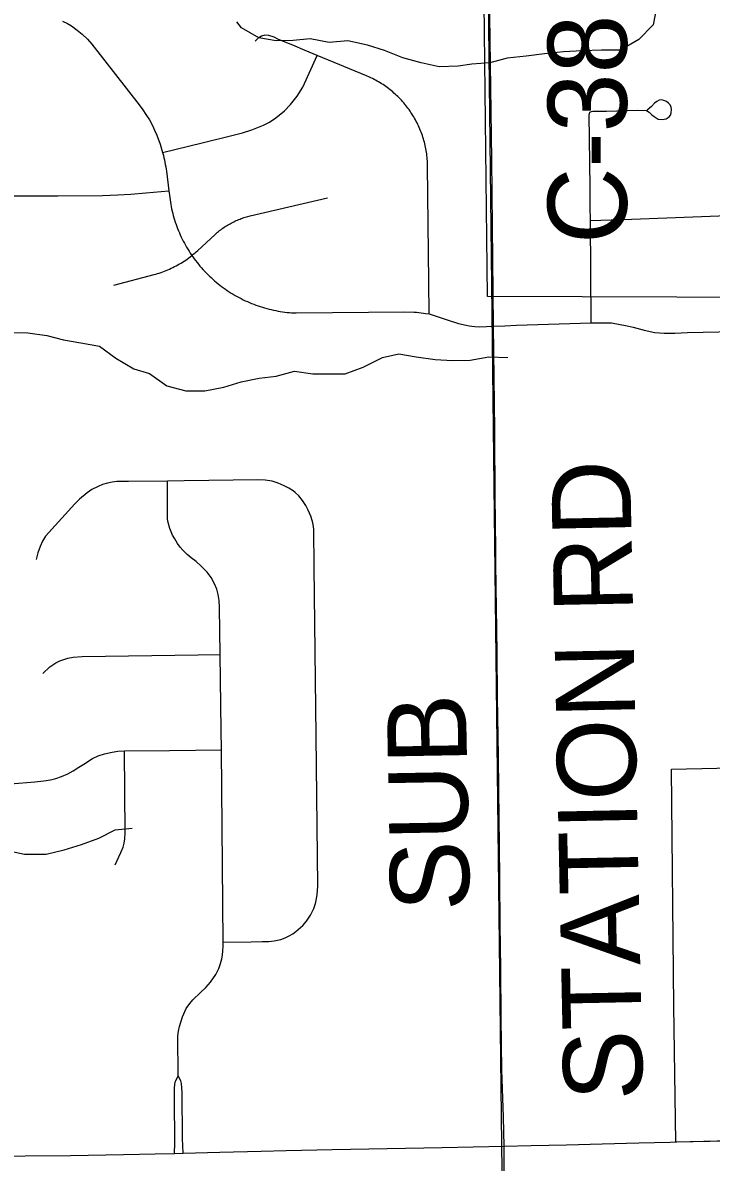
# Model space of a CAD drawing. Extents: x 0 to 34, y 0 to 22.
# Drawn here: x 4.5661 to 4.8133, y 19.1363 to 19.5455 of the extents above; entities that cross this region are included whole.
import ezdxf

# ---------------------------------------------------------------- set-up
doc = ezdxf.new("R2010")
doc.units = 0
for name, color, linetype in [('GM_X_City_Street', 7, 'Continuous'), ('GM_X_Corporation', 7, 'Continuous'), ('GM_X_County_Road', 7, 'Continuous'), ('GM_X_County_Road_Text', 7, 'Continuous'), ('GM_X_Minor_River', 7, 'Continuous'), ('GM_X_Rail_Line', 7, 'Continuous'), ('GM_X_State_Route', 7, 'Continuous'), ('GM_X_Township_Road', 7, 'Continuous')]:
    doc.layers.add(name, color=color, linetype=linetype)

msp = doc.modelspace()

# ---------------------------------------------------------------- linework, layer by layer
at = {"layer": 'GM_X_City_Street'}
for points in [[(4.76968, 19.51334), (4.77002, 19.51352), (4.77029, 19.51361), (4.77075, 19.51367), (4.77567, 19.5137), (4.78699, 19.51402), (4.79011, 19.51394), (4.79105, 19.51335), (4.79202, 19.51241), (4.79276, 19.51176), (4.79428, 19.5108), (4.79567, 19.51068), (4.7971, 19.51102), (4.79818, 19.5117), (4.79863, 19.5123), (4.79895, 19.5131), (4.79899, 19.51429), (4.79892, 19.51513), (4.79859, 19.516), (4.79801, 19.51663), (4.79722, 19.51719), (4.79632, 19.51759), (4.79538, 19.51779), (4.79457, 19.51765), (4.79379, 19.51725), (4.79294, 19.51662), (4.79186, 19.51541), (4.79027, 19.51407)], [(4.77019, 19.43776), (4.76992, 19.47446), (4.76986, 19.47953), (4.76979, 19.48611), (4.76968, 19.49533), (4.76948, 19.51223), (4.76956, 19.51292), (4.76968, 19.51334)], [(4.76992, 19.47446), (4.78476, 19.475), (4.83169, 19.47673)], [(4.73515, 19.43651), (4.73916, 19.43667), (4.74337, 19.43687), (4.77019, 19.43776), (4.77748, 19.43772), (4.78313, 19.43662), (4.78521, 19.43615), (4.7892, 19.43506), (4.79304, 19.43431), (4.79645, 19.43396), (4.80017, 19.43404), (4.80479, 19.43427), (4.85531, 19.43538)]]:
    msp.add_lwpolyline(points, dxfattribs=at)
at = {"layer": 'GM_X_Corporation'}
msp.add_lwpolyline([(5.23824, 18.51969), (5.07403, 18.51973), (5.07403, 18.53536), (4.94603, 18.54009), (4.94969, 18.63913), (5.00182, 18.63916), (4.99954, 18.74659), (4.91104, 18.74623), (4.91072, 18.85089), (4.87904, 18.85042), (4.87879, 18.85978), (4.82345, 18.86141), (4.81894, 19.02246), (4.78728, 19.06894), (4.78736, 19.11456), (4.81907, 19.11531), (4.8192, 19.14384), (4.80056, 19.14349), (4.79982, 19.1925), (4.79903, 19.27751), (4.83707, 19.27827), (4.8349, 19.44686), (4.73296, 19.44721), (4.7308, 19.63688)], dxfattribs=at)
at = {"layer": 'GM_X_County_Road'}
for points in [[(4.73515, 19.43651), (4.73449, 19.49635), (4.73382, 19.54784), (4.73366, 19.56517), (4.73356, 19.57385), (4.73325, 19.60465), (4.73289, 19.62951)], [(4.73888, 19.1421), (4.73865, 19.15253), (4.73811, 19.16957), (4.73782, 19.18803), (4.73772, 19.20581), (4.73754, 19.22169), (4.73743, 19.23797), (4.73725, 19.25011), (4.73707, 19.27019), (4.73689, 19.28215), (4.7366, 19.30328), (4.73646, 19.31933), (4.73616, 19.33557), (4.73609, 19.3426), (4.736, 19.35178), (4.73595, 19.35681), (4.73587, 19.36534), (4.73576, 19.37622), (4.73569, 19.38343), (4.73563, 19.38971), (4.73554, 19.39918), (4.73545, 19.40863), (4.73515, 19.43651)]]:
    msp.add_lwpolyline(points, dxfattribs=at)
at = {"layer": 'GM_X_Minor_River'}
for points in [[(4.79378, 19.55159), (4.79246, 19.54476), (4.78735, 19.53944), (4.78073, 19.53564), (4.77391, 19.53563), (4.7671, 19.53543), (4.76028, 19.53505), (4.75347, 19.53428), (4.74684, 19.53352), (4.74003, 19.53275), (4.73378, 19.53104), (4.72734, 19.53065), (4.72242, 19.52989), (4.71561, 19.52969), (4.70917, 19.53102), (4.70254, 19.53291), (4.69591, 19.53556), (4.68985, 19.53745), (4.68284, 19.53896), (4.67603, 19.53839), (4.66921, 19.53971), (4.66315, 19.53913), (4.6571, 19.53894), (4.65085, 19.54007), (4.6446, 19.54367), (4.64289, 19.54576)], [(4.5612, 19.43427), (4.56783, 19.43409), (4.57464, 19.43314), (4.5807, 19.43163), (4.58695, 19.4305), (4.59358, 19.42937), (4.59945, 19.42501), (4.60589, 19.42122), (4.61157, 19.41951), (4.61782, 19.41515), (4.62464, 19.41326), (4.63146, 19.41327), (4.63827, 19.4146), (4.64452, 19.41651), (4.65095, 19.41784), (4.65701, 19.4186), (4.66364, 19.42032), (4.67026, 19.41938), (4.68181, 19.41939), (4.68825, 19.42186), (4.69525, 19.42528), (4.70112, 19.42662), (4.70737, 19.42548), (4.71418, 19.42454), (4.72043, 19.42417), (4.72668, 19.42436), (4.73349, 19.42551), (4.74031, 19.42532)], [(4.5606, 19.24826), (4.56666, 19.24694), (4.57442, 19.24695), (4.58086, 19.24847), (4.58711, 19.25038), (4.59335, 19.25266), (4.59922, 19.2557), (4.60528, 19.25628)]]:
    msp.add_lwpolyline(points, dxfattribs=at)
at = {"layer": 'GM_X_Rail_Line'}
msp.add_lwpolyline([(4.76791, 17.00293), (4.79375, 17.14663), (4.79991, 17.2068), (4.80568, 17.24767), (4.80796, 17.29563), (4.80745, 17.36765), (4.80531, 17.38086), (4.79833, 17.40059), (4.77663, 17.43675), (4.76364, 17.46488), (4.7557, 17.50103), (4.75403, 17.51651), (4.75612, 17.80268), (4.75391, 18.09859), (4.74923, 18.38092), (4.74367, 18.7078), (4.73815, 19.14265), (4.73332, 19.55441), (4.7315, 19.92628), (4.72821, 20.24009), (4.74767, 20.27759), (4.79462, 20.37419), (4.79387, 20.42708)], dxfattribs=at)
at = {"layer": 'GM_X_State_Route'}
msp.add_line((4.79851, 19.14359), (4.80095, 19.14365), dxfattribs=at)
for points in [[(4.4775, 19.13603), (4.48841, 19.1366), (4.49993, 19.13703), (4.52108, 19.1378), (4.53784, 19.13823), (4.55293, 19.13845), (4.56691, 19.13864), (4.58314, 19.13875), (4.60218, 19.13914), (4.61361, 19.13938), (4.62058, 19.13952), (4.62363, 19.13961), (4.63687, 19.13995), (4.65169, 19.14034), (4.66059, 19.14051), (4.67716, 19.14087), (4.69693, 19.1413), (4.71665, 19.14164), (4.73888, 19.1421), (4.74868, 19.14233), (4.76134, 19.14262), (4.77418, 19.14297), (4.78731, 19.14333), (4.79851, 19.14359)], [(4.80095, 19.14365), (4.81539, 19.144), (4.81863, 19.14407)]]:
    msp.add_lwpolyline(points, dxfattribs=at)
at = {"layer": 'GM_X_Township_Road'}
for points in [[(4.58034, 19.54598), (4.5821, 19.54522), (4.58351, 19.54432), (4.58562, 19.54281), (4.58734, 19.54135), (4.5893, 19.53953), (4.59086, 19.53772), (4.60788, 19.51601), (4.60917, 19.51421), (4.6103, 19.51254), (4.61156, 19.51057), (4.61262, 19.50861), (4.61342, 19.50695), (4.61423, 19.50508), (4.61539, 19.50186), (4.61629, 19.49882), (4.61656, 19.4978), (4.61675, 19.497), (4.61694, 19.49619), (4.6171, 19.49538), (4.61725, 19.49457), (4.61739, 19.49376), (4.61752, 19.49295), (4.61762, 19.49213), (4.61846, 19.48509), (4.61882, 19.48269), (4.61893, 19.48188), (4.61906, 19.48106), (4.6192, 19.48025), (4.61935, 19.47944), (4.61952, 19.47863), (4.6197, 19.47783), (4.6199, 19.47703), (4.62011, 19.47623), (4.62034, 19.47544), (4.62058, 19.47465), (4.62083, 19.47386), (4.6211, 19.47308), (4.62138, 19.47231), (4.62167, 19.47154), (4.62198, 19.47077), (4.6223, 19.47001), (4.62263, 19.46926), (4.62298, 19.46851), (4.62334, 19.46776), (4.62371, 19.46703), (4.6241, 19.4663), (4.6245, 19.46557), (4.62491, 19.46486), (4.62533, 19.46415), (4.62577, 19.46345), (4.62622, 19.46275), (4.62679, 19.4619), (4.62715, 19.46139), (4.62763, 19.46072), (4.62812, 19.46005), (4.62863, 19.4594), (4.62915, 19.45876), (4.62968, 19.45812), (4.63022, 19.4575), (4.63077, 19.45688), (4.63133, 19.45627), (4.6319, 19.45567), (4.63248, 19.45509), (4.63307, 19.45451), (4.63367, 19.45394), (4.63428, 19.45339), (4.6349, 19.45284), (4.63553, 19.4523), (4.63617, 19.45178), (4.63682, 19.45127), (4.63748, 19.45077), (4.63814, 19.45028), (4.63881, 19.4498), (4.6395, 19.44933), (4.64018, 19.44888), (4.64088, 19.44843), (4.64159, 19.448), (4.6423, 19.44758), (4.64302, 19.44718), (4.64374, 19.44678), (4.64447, 19.4464), (4.64521, 19.44603), (4.64596, 19.44568), (4.64671, 19.44534), (4.64747, 19.44501), (4.64823, 19.44469), (4.64899, 19.44439), (4.64977, 19.4441), (4.65054, 19.44382), (4.65132, 19.44356), (4.65211, 19.44331), (4.6529, 19.44307), (4.6537, 19.44285), (4.65449, 19.44265), (4.6553, 19.44245), (4.6561, 19.44227), (4.6569, 19.44211), (4.65772, 19.44196), (4.65853, 19.44182), (4.65934, 19.4417), (4.66016, 19.44159), (4.66098, 19.44149), (4.66179, 19.44141), (4.66262, 19.44134), (4.66344, 19.44129), (4.66426, 19.44126), (4.70322, 19.44165), (4.70664, 19.44157), (4.70746, 19.44151), (4.70828, 19.44144), (4.7091, 19.44135), (4.70992, 19.44125), (4.71074, 19.44113), (4.71198, 19.44093), (4.71487, 19.43994), (4.71842, 19.43881), (4.72258, 19.43749), (4.72534, 19.43688), (4.72631, 19.43667), (4.72737, 19.43648), (4.72838, 19.43635), (4.73003, 19.43628), (4.73515, 19.43651)], [(4.71198, 19.44093), (4.71188, 19.45248), (4.71143, 19.49406), (4.71136, 19.49591), (4.71131, 19.49652), (4.71126, 19.49714), (4.71119, 19.49776), (4.71112, 19.49837), (4.71103, 19.49898), (4.71093, 19.49959), (4.71082, 19.5002), (4.7107, 19.5008), (4.71057, 19.50141), (4.71043, 19.50201), (4.71027, 19.5026), (4.71011, 19.5032), (4.70994, 19.50379), (4.70976, 19.50438), (4.70956, 19.50497), (4.70936, 19.50555), (4.70914, 19.50613), (4.70892, 19.50671), (4.70869, 19.50728), (4.70844, 19.50785), (4.70819, 19.50841), (4.70793, 19.50897), (4.70765, 19.50952), (4.70737, 19.51007), (4.70708, 19.51062), (4.70677, 19.51116), (4.70646, 19.51169), (4.70614, 19.51222), (4.70581, 19.51275), (4.70547, 19.51326), (4.70513, 19.51377), (4.70477, 19.51428), (4.7044, 19.51478), (4.70403, 19.51527), (4.70364, 19.51576), (4.70325, 19.51624), (4.70285, 19.51671), (4.70244, 19.51718), (4.70203, 19.51764), (4.7016, 19.51809), (4.70117, 19.51853), (4.70073, 19.51897), (4.70029, 19.51939), (4.69983, 19.51982), (4.69937, 19.52023), (4.6989, 19.52064), (4.69842, 19.52103), (4.69794, 19.52142), (4.69745, 19.52181), (4.69696, 19.52218), (4.69645, 19.52254), (4.69595, 19.5229), (4.69543, 19.52325), (4.69491, 19.52358), (4.69438, 19.52391), (4.69385, 19.52423), (4.69331, 19.52454), (4.69277, 19.52483), (4.69222, 19.52512), (4.69166, 19.5254), (4.6911, 19.52567), (4.69054, 19.52593), (4.68953, 19.52637), (4.67179, 19.53375), (4.66746, 19.53555), (4.66308, 19.53737), (4.65795, 19.53951), (4.65631, 19.54025), (4.65445, 19.54084), (4.65299, 19.54104), (4.65179, 19.54065), (4.65059, 19.53998), (4.64949, 19.53891)], [(4.61629, 19.49882), (4.6305, 19.50237), (4.64161, 19.5051), (4.64495, 19.50599), (4.64828, 19.507), (4.65256, 19.50866), (4.65472, 19.50977), (4.65694, 19.51128), (4.66001, 19.5138), (4.66223, 19.51611), (4.66464, 19.51914), (4.66666, 19.52231), (4.67179, 19.53375)], [(4.56024, 19.48338), (4.57867, 19.48328), (4.59464, 19.48348), (4.60019, 19.4837), (4.60491, 19.48393), (4.6102, 19.48439), (4.61846, 19.48509)], [(4.62679, 19.4619), (4.6273, 19.46232), (4.6278, 19.46274), (4.6283, 19.46317), (4.62893, 19.46374), (4.63497, 19.46934), (4.63562, 19.46993), (4.636, 19.47025), (4.63638, 19.47056), (4.63676, 19.47087), (4.63715, 19.47117), (4.63755, 19.47146), (4.63796, 19.47175), (4.63836, 19.47203), (4.63877, 19.4723), (4.63919, 19.47257), (4.63962, 19.47283), (4.64004, 19.47308), (4.64048, 19.47332), (4.64091, 19.47356), (4.64135, 19.47379), (4.6418, 19.47401), (4.64224, 19.47422), (4.6427, 19.47443), (4.64315, 19.47462), (4.64361, 19.47481), (4.64407, 19.47499), (4.64454, 19.47517), (4.64501, 19.47533), (4.64547, 19.47549), (4.64595, 19.47564), (4.64643, 19.47578), (4.6469, 19.47591), (4.64771, 19.47611), (4.67553, 19.48261)], [(4.5988, 19.45123), (4.61319, 19.45504), (4.61383, 19.45522), (4.61446, 19.45541), (4.61509, 19.45561), (4.61572, 19.45582), (4.61634, 19.45605), (4.61696, 19.45628), (4.61758, 19.45652), (4.61819, 19.45678), (4.61879, 19.45704), (4.61939, 19.45732), (4.61999, 19.45761), (4.62058, 19.4579), (4.62117, 19.45821), (4.62175, 19.45853), (4.62232, 19.45886), (4.62289, 19.45919), (4.62345, 19.45954), (4.62401, 19.4599), (4.62456, 19.46026), (4.6251, 19.46064), (4.62564, 19.46103), (4.62617, 19.46142), (4.62679, 19.4619)], [(4.66386, 19.37682), (4.66317, 19.37745), (4.66162, 19.3784), (4.65997, 19.37925), (4.65777, 19.3802), (4.65567, 19.38086), (4.65311, 19.3812), (4.65051, 19.38131), (4.62399, 19.38096), (4.61803, 19.38086), (4.60402, 19.3808), (4.59982, 19.3807), (4.59816, 19.38046), (4.59646, 19.38015), (4.59471, 19.37965), (4.59312, 19.37897), (4.59086, 19.37785), (4.58916, 19.37666), (4.58645, 19.3744), (4.58475, 19.3727), (4.57424, 19.36111), (4.57316, 19.35936), (4.57226, 19.35738), (4.57152, 19.35512), (4.5709, 19.3528)], [(4.62186, 19.1673), (4.62169, 19.18172), (4.62194, 19.18337), (4.62234, 19.18512), (4.62344, 19.18858), (4.62479, 19.19148), (4.62609, 19.19333), (4.62714, 19.19463), (4.62989, 19.19728), (4.63175, 19.19913), (4.63345, 19.20099), (4.63535, 19.20374), (4.63645, 19.20589), (4.63705, 19.20774), (4.6375, 19.2094), (4.63775, 19.2107), (4.63795, 19.2122), (4.63805, 19.21395), (4.638, 19.2154), (4.6374, 19.28446), (4.63725, 19.29142), (4.637, 19.3186), (4.6367, 19.33546), (4.63656, 19.33807), (4.63625, 19.34022), (4.63575, 19.34207), (4.63495, 19.34397), (4.6337, 19.34627), (4.63231, 19.34818), (4.63009, 19.35038), (4.6283, 19.35197), (4.62649, 19.35338), (4.62511, 19.35459), (4.62349, 19.35608), (4.62259, 19.35716), (4.62159, 19.35848), (4.62063, 19.36011), (4.61988, 19.36154), (4.61888, 19.36389), (4.61828, 19.36604), (4.61808, 19.36724), (4.61798, 19.36879), (4.61803, 19.38086)], [(4.638, 19.2154), (4.64811, 19.21549), (4.65201, 19.21553), (4.65437, 19.2156), (4.65637, 19.2158), (4.65877, 19.2163), (4.66032, 19.2169), (4.66172, 19.2176), (4.66303, 19.2184), (4.66412, 19.2192), (4.66658, 19.22131), (4.66793, 19.22291), (4.66868, 19.22396), (4.66938, 19.22501), (4.67003, 19.22626), (4.67058, 19.22746), (4.67107, 19.22889), (4.67133, 19.22976), (4.67158, 19.23107), (4.67178, 19.23232), (4.67198, 19.23547), (4.67138, 19.28942), (4.67068, 19.35003), (4.67058, 19.36369), (4.67035, 19.36536), (4.67013, 19.36644), (4.66953, 19.36829), (4.66858, 19.3704), (4.66768, 19.37215), (4.66648, 19.3739), (4.66523, 19.37555), (4.66386, 19.37682)], [(4.5733, 19.31182), (4.57578, 19.31417), (4.57798, 19.31563), (4.57934, 19.3164), (4.58222, 19.31733), (4.58417, 19.31767), (4.58735, 19.31792), (4.62899, 19.31849), (4.637, 19.3186)], [(4.53714, 19.2706), (4.55254, 19.2715), (4.56167, 19.27224), (4.57043, 19.27292), (4.57366, 19.27325), (4.57601, 19.27366), (4.57789, 19.27413), (4.57998, 19.27487), (4.58226, 19.27581), (4.58421, 19.27689), (4.58621, 19.27816), (4.58801, 19.2793), (4.59107, 19.28126), (4.59309, 19.28227), (4.59538, 19.28301), (4.5982, 19.28361), (4.60022, 19.28388), (4.60264, 19.28402), (4.61872, 19.28422), (4.6374, 19.28446)], [(4.59928, 19.24312), (4.60123, 19.2475), (4.60211, 19.24945), (4.60251, 19.25093), (4.60271, 19.2524), (4.60283, 19.25456), (4.60264, 19.28402)], [(4.62058, 19.13952), (4.62067, 19.14318), (4.6205, 19.15934), (4.62055, 19.1628), (4.62066, 19.16433), (4.62094, 19.16541), (4.62146, 19.16647), (4.62186, 19.1673)], [(4.62363, 19.13961), (4.62343, 19.14489), (4.62333, 19.16141), (4.62307, 19.16461), (4.62283, 19.16555), (4.62186, 19.1673)], [(4.73917, 19.06427), (4.73911, 19.0763), (4.73898, 19.09443), (4.7389, 19.10703), (4.73894, 19.13494), (4.73888, 19.1421)]]:
    msp.add_lwpolyline(points, dxfattribs=at)

# ---------------------------------------------------------------- texts
at = {"layer": 'GM_X_County_Road_Text'}
for s, rotation, p in [('C-38', 90, (4.78298, 19.46604)), ('STATION RD', 91.1623, (4.7888, 19.15871)), ('SUB', 91.0603, (4.7266, 19.22666))]:
    msp.add_text(s, height=0.028409, rotation=rotation, dxfattribs=at).set_placement(p)

doc.saveas('drawing.dxf')
